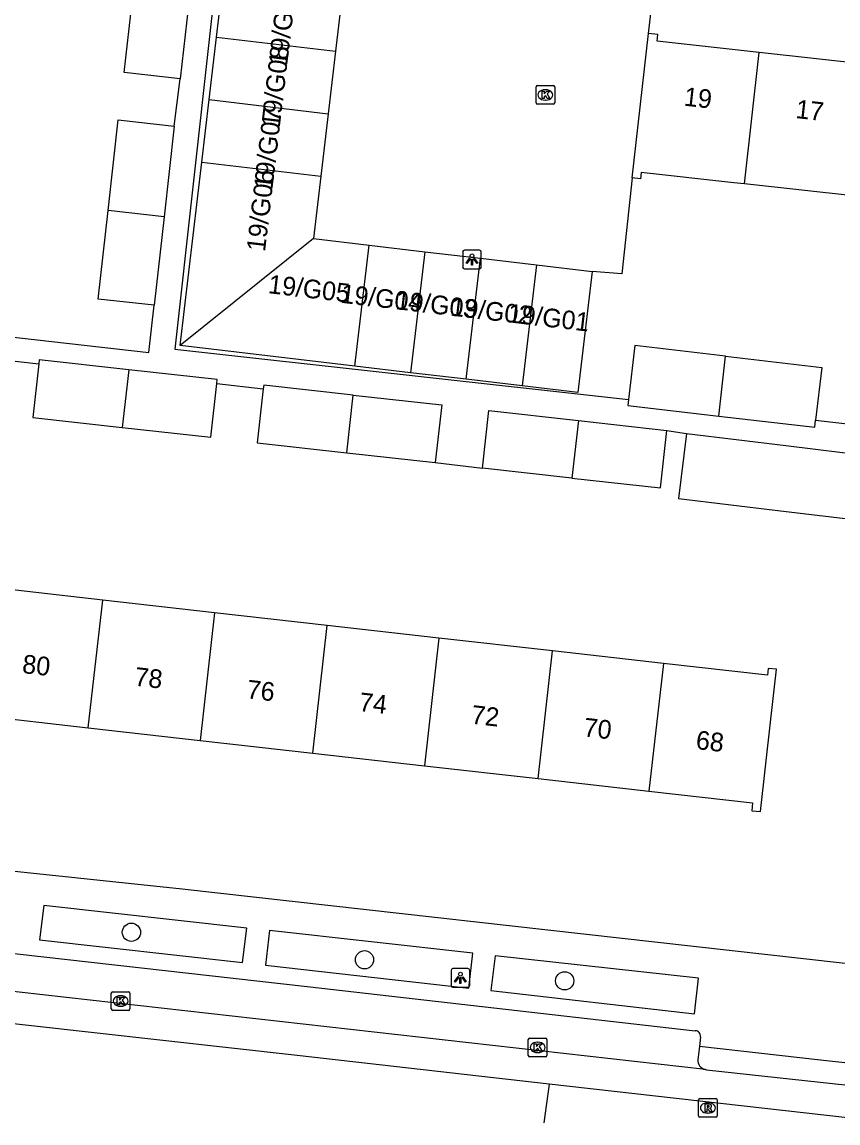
# Model space of a CAD drawing. Extents: x 162026 to 163499, y 387297 to 388169.
# Drawn here: x 162613.5 to 162657.3, y 387359.6 to 387418.6 of the extents above; entities that cross this region are included whole.
import ezdxf

# ---------------------------------------------------------------- set-up
doc = ezdxf.new("R2010")
doc.units = 0
for name, color, linetype in [('IMGEO_Boom', 7, 'Continuous'), ('IMGEO_Kolk', 7, 'Continuous'), ('IMGEO_Lichtpunt', 7, 'Continuous'), ('IMGEO_Pand', 7, 'Continuous'), ('IMGEO_Pand_nummerreeks', 7, 'Continuous'), ('IMGEO_Parkeervlak_open', 7, 'Continuous'), ('IMGEO_Rijbaan_lokaal_gesloten', 7, 'Continuous'), ('IMGEO_Rijbaan_lokaal_open', 7, 'Continuous'), ('IMGEO_Rioolput', 7, 'Continuous'), ('IMGEO_Voetpad_open', 7, 'Continuous')]:
    doc.layers.add(name, color=color, linetype=linetype)

msp = doc.modelspace()

# ---------------------------------------------------------------- linework, layer by layer
at = {"layer": 'IMGEO_Boom'}
for centre in [(162619.359, 387369.817), (162631.859, 387368.341), (162642.596, 387367.212)]:
    msp.add_circle(centre, 0.489, dxfattribs=at)
at = {"layer": 'IMGEO_Kolk'}
for p, q in [((162641.058, 387414.295), (162641.058, 387415.147)), ((162641.133, 387415.221), (162641.985, 387415.221)), ((162641.546, 387415.001), (162641.571, 387415.001)), ((162642.059, 387415.147), (162642.059, 387414.295)), ((162641.569, 387414.441), (162641.544, 387414.441)), ((162641.985, 387414.221), (162641.133, 387414.221)), ((162618.279, 387365.704), (162618.279, 387366.556)), ((162618.354, 387366.63), (162619.206, 387366.63)), ((162619.28, 387366.556), (162619.28, 387365.704)), ((162618.79, 387365.85), (162618.765, 387365.85)), ((162618.767, 387366.41), (162618.792, 387366.41)), ((162619.206, 387365.63), (162618.354, 387365.63)), ((162640.641, 387363.215), (162640.641, 387364.067)), ((162640.716, 387364.141), (162641.568, 387364.141)), ((162641.642, 387364.067), (162641.642, 387363.215)), ((162641.129, 387363.921), (162641.154, 387363.921)), ((162641.568, 387363.141), (162640.716, 387363.141)), ((162641.152, 387363.361), (162641.127, 387363.361))]:
    msp.add_line(p, q, dxfattribs=at)
for points in [[(162641.058, 387414.295), (162641.058, 387415.147)], [(162641.133, 387415.221), (162641.985, 387415.221)], [(162641.379, 387414.921), (162641.502, 387414.921), (162641.502, 387414.77), (162641.632, 387414.921), (162641.796, 387414.921), (162641.65, 387414.77), (162641.803, 387414.521), (162641.651, 387414.521), (162641.566, 387414.685), (162641.502, 387414.618), (162641.502, 387414.521), (162641.379, 387414.521), (162641.379, 387414.921)], [(162642.059, 387415.147), (162642.059, 387414.295)], [(162641.985, 387414.221), (162641.133, 387414.221)], [(162618.279, 387365.704), (162618.279, 387366.556)], [(162618.354, 387366.63), (162619.206, 387366.63)], [(162619.28, 387366.556), (162619.28, 387365.704)], [(162618.6, 387366.33), (162618.723, 387366.33), (162618.723, 387366.179), (162618.853, 387366.33), (162619.017, 387366.33), (162618.871, 387366.179), (162619.024, 387365.93), (162618.872, 387365.93), (162618.787, 387366.094), (162618.723, 387366.027), (162618.723, 387365.93), (162618.6, 387365.93), (162618.6, 387366.33)], [(162619.206, 387365.63), (162618.354, 387365.63)], [(162640.641, 387363.215), (162640.641, 387364.067)], [(162640.716, 387364.141), (162641.568, 387364.141)], [(162641.642, 387364.067), (162641.642, 387363.215)], [(162640.962, 387363.841), (162641.085, 387363.841), (162641.085, 387363.69), (162641.215, 387363.841), (162641.379, 387363.841), (162641.233, 387363.69), (162641.386, 387363.441), (162641.234, 387363.441), (162641.149, 387363.605), (162641.085, 387363.538), (162641.085, 387363.441), (162640.962, 387363.441), (162640.962, 387363.841)], [(162641.568, 387363.141), (162640.716, 387363.141)]]:
    msp.add_lwpolyline(points, dxfattribs=at)
for centre, start, end in [((162641.135, 387415.145), 91.55205, 178.44795), ((162641.135, 387415.145), 91.55205, 178.44795), ((162641.983, 387415.145), 1.55205, 88.44795), ((162641.983, 387415.145), 1.55205, 88.44795), ((162641.135, 387414.297), 181.55205, 268.44795), ((162641.135, 387414.297), 181.55205, 268.44795), ((162641.983, 387414.297), 271.55205, 358.44795), ((162641.983, 387414.297), 271.55205, 358.44795), ((162618.356, 387366.554), 91.55205, 178.44795), ((162618.356, 387366.554), 91.55205, 178.44795), ((162619.204, 387366.554), 1.55205, 88.44795), ((162619.204, 387366.554), 1.55205, 88.44795), ((162618.356, 387365.706), 181.55205, 268.44795), ((162618.356, 387365.706), 181.55205, 268.44795), ((162619.204, 387365.706), 271.55205, 358.44795), ((162619.204, 387365.706), 271.55205, 358.44795), ((162640.718, 387364.065), 91.55205, 178.44795), ((162640.718, 387364.065), 91.55205, 178.44795), ((162641.566, 387364.065), 1.55205, 88.44795), ((162641.566, 387364.065), 1.55205, 88.44795), ((162640.718, 387363.217), 181.55205, 268.44795), ((162640.718, 387363.217), 181.55205, 268.44795), ((162641.566, 387363.217), 271.55205, 358.44795), ((162641.566, 387363.217), 271.55205, 358.44795)]:
    msp.add_arc(centre, 0.0765, start, end, dxfattribs=at)
for centre, major_axis, ratio, start_param, end_param in [((162641.545, 387414.721), (-0.387, 0.002), 0.722429, 4.712389, 7.853982), ((162641.57, 387414.721), (-0.39, 0.002), 0.717154, 1.570796, 4.712389), ((162618.766, 387366.13), (-0.387, 0.002), 0.722429, 4.712389, 7.853982), ((162618.791, 387366.13), (-0.39, 0.002), 0.717154, 1.570796, 4.712389), ((162641.128, 387363.641), (-0.387, 0.002), 0.722429, 4.712389, 7.853982), ((162641.153, 387363.641), (-0.39, 0.002), 0.717154, 1.570796, 4.712389)]:
    msp.add_ellipse(centre, major_axis=major_axis, ratio=ratio, start_param=start_param, end_param=end_param, dxfattribs=at)
at = {"layer": 'IMGEO_Lichtpunt'}
for p, q in [((162637.124, 387406.299), (162637.124, 387405.492)), ((162637.124, 387406.299), (162637.124, 387405.492)), ((162638.026, 387406.394), (162637.218, 387406.394)), ((162638.026, 387406.394), (162637.218, 387406.394)), ((162638.12, 387405.492), (162638.12, 387406.299)), ((162638.12, 387405.492), (162638.12, 387406.299)), ((162637.218, 387405.398), (162638.026, 387405.398)), ((162637.218, 387405.398), (162638.026, 387405.398)), ((162636.504, 387367.772), (162636.504, 387366.965)), ((162636.504, 387367.772), (162636.504, 387366.965)), ((162637.406, 387367.867), (162636.598, 387367.867)), ((162637.406, 387367.867), (162636.598, 387367.867)), ((162637.5, 387366.965), (162637.5, 387367.772)), ((162637.5, 387366.965), (162637.5, 387367.772)), ((162636.598, 387366.871), (162637.406, 387366.871)), ((162636.598, 387366.871), (162637.406, 387366.871))]:
    msp.add_line(p, q, dxfattribs=at)
for points in [[(162637.498, 387405.963), (162637.537, 387405.935), (162637.349, 387405.673), (162637.311, 387405.7), (162637.498, 387405.963)], [(162637.6, 387405.915), (162637.647, 387405.915), (162637.647, 387405.593), (162637.6, 387405.593), (162637.6, 387405.915)], [(162637.71, 387405.935), (162637.748, 387405.962), (162637.935, 387405.7), (162637.896, 387405.672), (162637.71, 387405.935)], [(162636.878, 387367.436), (162636.917, 387367.408), (162636.729, 387367.146), (162636.691, 387367.173), (162636.878, 387367.436)], [(162636.98, 387367.388), (162637.027, 387367.388), (162637.027, 387367.066), (162636.98, 387367.066), (162636.98, 387367.388)], [(162637.09, 387367.408), (162637.128, 387367.435), (162637.315, 387367.173), (162637.276, 387367.145), (162637.09, 387367.408)]]:
    msp.add_lwpolyline(points, dxfattribs=at)
for centre in [(162637.623, 387406.097), (162637.003, 387367.57)]:
    msp.add_circle(centre, 0.0994, dxfattribs=at)
for centre, start, end in [((162637.218, 387406.299), 90, 180), ((162637.218, 387406.299), 90, 180), ((162638.026, 387406.299), 0, 90), ((162638.026, 387406.299), 0, 90), ((162637.218, 387405.492), 180, 270), ((162637.218, 387405.492), 180, 270), ((162638.026, 387405.492), 270, 0), ((162638.026, 387405.492), 270, 360), ((162636.598, 387367.772), 90, 180), ((162636.598, 387367.772), 90, 180), ((162637.406, 387367.772), 0, 90), ((162637.406, 387367.772), 0, 90), ((162636.598, 387366.965), 180, 270), ((162636.598, 387366.965), 180, 270), ((162637.406, 387366.965), 270, 0), ((162637.406, 387366.965), 270, 360)]:
    msp.add_arc(centre, 0.0946, start, end, dxfattribs=at)
at = {"layer": 'IMGEO_Pand'}
for points in [[(162623.919, 387417.816), (162624.314, 387421.163)], [(162621.978, 387415.578), (162618.968, 387415.914), (162619.497, 387420.665)], [(162622.506, 387420.32), (162621.978, 387415.578)], [(162630.703, 387420.409), (162630.307, 387417.061)], [(162623.523, 387414.468), (162623.919, 387417.816)], [(162623.919, 387417.816), (162630.307, 387417.061)], [(162646.215, 387410.271), (162647.089, 387418.018)], [(162653.03, 387416.997), (162647.555, 387417.606), (162647.595, 387417.961), (162647.089, 387418.018)], [(162630.307, 387417.061), (162629.912, 387413.714)], [(162652.245, 387409.947), (162653.03, 387416.997)], [(162659.008, 387416.331), (162653.03, 387416.997)], [(162623.128, 387411.121), (162623.523, 387414.468)], [(162623.523, 387414.468), (162629.912, 387413.714)], [(162629.912, 387413.714), (162629.516, 387410.366)], [(162618.104, 387408.526), (162618.646, 387413.389), (162621.656, 387413.053)], [(162621.656, 387413.053), (162621.113, 387408.181)], [(162621.967, 387401.286), (162623.128, 387411.121)], [(162623.128, 387411.121), (162629.516, 387410.366)], [(162629.516, 387410.366), (162629.121, 387407.019)], [(162652.245, 387409.947), (162651.663, 387410.01), (162646.693, 387410.557), (162646.655, 387410.222), (162646.215, 387410.271)], [(162658.224, 387409.295), (162652.245, 387409.947)], [(162620.585, 387403.439), (162617.575, 387403.775), (162618.104, 387408.526)], [(162621.113, 387408.181), (162618.104, 387408.526)], [(162621.113, 387408.181), (162620.585, 387403.439)], [(162629.121, 387407.019), (162621.967, 387401.286)], [(162629.121, 387407.019), (162632.11, 387406.666)], [(162631.343, 387400.178), (162632.11, 387406.666)], [(162632.11, 387406.666), (162635.098, 387406.313)], [(162635.098, 387406.313), (162634.332, 387399.825)], [(162635.098, 387406.313), (162638.087, 387405.96)], [(162637.32, 387399.472), (162638.087, 387405.96)], [(162638.087, 387405.96), (162641.075, 387405.607)], [(162641.075, 387405.607), (162640.309, 387399.119)], [(162641.075, 387405.607), (162644.064, 387405.254)], [(162644.064, 387405.254), (162643.478, 387400.289), (162643.298, 387398.766), (162640.309, 387399.119)], [(162631.343, 387400.178), (162621.967, 387401.286)], [(162651.217, 387400.711), (162646.349, 387401.277), (162646.012, 387398.386)], [(162650.859, 387397.495), (162651.217, 387400.711)], [(162651.217, 387400.711), (162656.378, 387400.11), (162656.048, 387397.275)], [(162614.385, 387400.308), (162614.063, 387397.428), (162618.866, 387396.893)], [(162619.215, 387399.981), (162614.408, 387400.517), (162614.385, 387400.308)], [(162634.332, 387399.825), (162631.343, 387400.178)], [(162619.215, 387399.981), (162618.866, 387396.893)], [(162623.933, 387399.241), (162623.957, 387399.453), (162619.215, 387399.981)], [(162637.32, 387399.472), (162634.332, 387399.825)], [(162618.866, 387396.893), (162623.612, 387396.364), (162623.933, 387399.241)], [(162626.43, 387398.962), (162626.107, 387396.069), (162630.909, 387395.534)], [(162631.257, 387398.623), (162626.452, 387399.158), (162626.43, 387398.962)], [(162640.309, 387399.119), (162637.32, 387399.472)], [(162630.909, 387395.534), (162631.257, 387398.623)], [(162631.257, 387398.623), (162636.001, 387398.094), (162635.656, 387395.005)], [(162646.012, 387398.386), (162645.975, 387398.064), (162650.859, 387397.495)], [(162638.182, 387394.707), (162638.527, 387397.796), (162643.332, 387397.261)], [(162643.332, 387397.261), (162642.983, 387394.172)], [(162643.332, 387397.261), (162648.076, 387396.732)], [(162650.859, 387397.495), (162656.004, 387396.897), (162656.048, 387397.275)], [(162642.983, 387394.172), (162647.731, 387393.643), (162648.076, 387396.732)], [(162649.124, 387396.559), (162648.703, 387393.085), (162654.033, 387392.44), (162658.688, 387391.877)], [(162649.124, 387396.559), (162654.453, 387395.914), (162659.082, 387395.354)], [(162630.909, 387395.534), (162635.656, 387395.005)], [(162642.983, 387394.172), (162638.182, 387394.707)], [(162617.819, 387387.627), (162611.871, 387388.298)], [(162617.046, 387380.785), (162617.819, 387387.627)], [(162623.81, 387386.951), (162617.819, 387387.627)], [(162623.81, 387386.951), (162623.037, 387380.109)], [(162629.863, 387386.268), (162623.81, 387386.951)], [(162629.091, 387379.426), (162629.863, 387386.268)], [(162635.85, 387385.593), (162629.863, 387386.268)], [(162635.85, 387385.593), (162635.078, 387378.75)], [(162641.938, 387384.906), (162635.85, 387385.593)], [(162641.166, 387378.063), (162641.938, 387384.906)], [(162647.887, 387384.234), (162641.938, 387384.906)], [(162647.115, 387377.392), (162652.672, 387376.765), (162652.624, 387376.337), (162653.093, 387376.284), (162653.654, 387381.253), (162653.955, 387383.919), (162653.515, 387383.969), (162653.474, 387383.604), (162647.887, 387384.234)], [(162647.887, 387384.234), (162647.115, 387377.392)], [(162611.098, 387381.457), (162617.046, 387380.785)], [(162617.046, 387380.785), (162623.037, 387380.109)], [(162623.037, 387380.109), (162629.091, 387379.426)], [(162629.091, 387379.426), (162635.078, 387378.75)], [(162635.078, 387378.75), (162641.166, 387378.063)], [(162641.166, 387378.063), (162647.115, 387377.392)]]:
    msp.add_lwpolyline(points, dxfattribs=at)
at = {"layer": 'IMGEO_Parkeervlak_open'}
for points in [[(162647.089, 387418.018), (162647.26, 387419.529), (162647.465, 387419.612)], [(162646.215, 387410.271), (162645.661, 387405.123), (162644.064, 387405.254)]]:
    msp.add_lwpolyline(points, dxfattribs=at)
at = {"layer": 'IMGEO_Rijbaan_lokaal_gesloten'}
for points in [[(162650.142, 387362.454), (162595.554, 387368.614)], [(162641.754, 387361.673), (162628.24, 387363.206), (162595.563, 387366.85)], [(162650.142, 387362.454), (162650.192, 387362.448), (162659.266, 387361.451)], [(162659.031, 387359.714), (162641.754, 387361.673)]]:
    msp.add_lwpolyline(points, dxfattribs=at)
at = {"layer": 'IMGEO_Rijbaan_lokaal_open'}
msp.add_lwpolyline([(162641.754, 387361.673), (162641.48, 387359.589)], dxfattribs=at)
at = {"layer": 'IMGEO_Rioolput'}
for p, q in [((162649.773, 387359.971), (162649.773, 387360.823)), ((162649.848, 387360.897), (162650.7, 387360.897)), ((162650.261, 387360.677), (162650.286, 387360.677)), ((162650.774, 387360.823), (162650.774, 387359.971)), ((162650.284, 387360.117), (162650.259, 387360.117)), ((162650.7, 387359.897), (162649.848, 387359.897))]:
    msp.add_line(p, q, dxfattribs=at)
for points in [[(162649.773, 387359.971), (162649.773, 387360.823)], [(162649.848, 387360.897), (162650.7, 387360.897)], [(162650.362, 387360.595), (162650.11, 387360.597), (162650.11, 387360.197)], [(162650.288, 387360.516), (162650.234, 387360.516), (162650.234, 387360.435)], [(162650.774, 387360.823), (162650.774, 387359.971)], [(162650.11, 387360.197), (162650.234, 387360.197), (162650.234, 387360.359), (162650.245, 387360.359)], [(162650.234, 387360.435), (162650.286, 387360.435)], [(162650.292, 387360.33), (162650.363, 387360.197), (162650.503, 387360.197), (162650.438, 387360.323)], [(162650.7, 387359.897), (162649.848, 387359.897)]]:
    msp.add_lwpolyline(points, dxfattribs=at)
for centre, radius, start, end in [((162649.85, 387360.821), 0.0765, 91.55205, 178.44795), ((162649.85, 387360.821), 0.0765, 91.55205, 178.44795), ((162650.294, 387360.42), 0.0964, 77.00612, 93.18647), ((162650.308, 387360.477), 0.0378, 276.66336, 79.67722), ((162650.361, 387360.485), 0.109, 350.36119, 89.41601), ((162650.698, 387360.821), 0.0765, 1.55205, 88.44795), ((162650.698, 387360.821), 0.0765, 1.55205, 88.44795), ((162649.85, 387359.973), 0.0765, 181.55205, 268.44795), ((162649.85, 387359.973), 0.0765, 181.55205, 268.44795), ((162650.244, 387360.306), 0.0533, 26.02933, 88.69889), ((162650.27, 387360.624), 0.19, 274.7715, 282.96867), ((162650.359, 387360.485), 0.112, 277.58423, 350.98172), ((162650.343, 387360.27), 0.108, 29.51342, 73.79051), ((162650.698, 387359.973), 0.0765, 271.55205, 358.44795), ((162650.698, 387359.973), 0.0765, 271.55205, 358.44795)]:
    msp.add_arc(centre, radius, start, end, dxfattribs=at)
for centre, major_axis, ratio, start_param, end_param in [((162650.26, 387360.397), (-0.387, 0.002), 0.722429, 4.712389, 7.853982), ((162650.285, 387360.397), (-0.39, 0.002), 0.717154, 1.570796, 4.712389)]:
    msp.add_ellipse(centre, major_axis=major_axis, ratio=ratio, start_param=start_param, end_param=end_param, dxfattribs=at)
at = {"layer": 'IMGEO_Voetpad_open'}
for points in [[(162624.541, 387426.906), (162621.686, 387401.079), (162646.012, 387398.386)], [(162621.656, 387413.053), (162621.978, 387415.578)], [(162595.213, 387403.744), (162620.299, 387400.911), (162620.585, 387403.439)], [(162612.001, 387400.575), (162614.385, 387400.308)], [(162623.933, 387399.241), (162626.43, 387398.962)], [(162656.048, 387397.275), (162658.066, 387397.051)], [(162648.076, 387396.732), (162649.124, 387396.559)], [(162635.656, 387395.005), (162638.182, 387394.707)], [(162708.34, 387362.452), (162622.081, 387372.119), (162594.077, 387375.086)], [(162614.654, 387371.248), (162614.434, 387369.419), (162625.321, 387368.198), (162625.549, 387370.045), (162614.654, 387371.248)], [(162596.549, 387370.535), (162628.788, 387366.907), (162649.599, 387364.537)], [(162626.759, 387369.906), (162626.544, 387368.057), (162637.446, 387366.822), (162637.664, 387368.696), (162626.759, 387369.906)], [(162638.863, 387368.553), (162638.636, 387366.69), (162649.558, 387365.444), (162649.772, 387367.351), (162638.863, 387368.553)], [(162649.877, 387364.209), (162649.819, 387363.695)], [(162649.819, 387363.695), (162649.741, 387363.001)], [(162661.843, 387362.345), (162656.308, 387362.963), (162649.819, 387363.695)]]:
    msp.add_lwpolyline(points, dxfattribs=at)
for centre, radius, start, end in [((162649.583, 387364.242), 0.296, 353.63026, 86.93636), ((162650.232, 387362.94), 0.494, 172.92908, 259.56043)]:
    msp.add_arc(centre, radius, start, end, dxfattribs=at)

# ---------------------------------------------------------------- texts
at = {"layer": 'IMGEO_Pand_nummerreeks'}
for s, rotation, p in [('19/G09', 83.22244, (162627.704, 387416.251)), ('19/G08', 83.22244, (162627.31, 387412.934)), ('19', 353.64907, (162648.954, 387414.15)), ('17', 353.64907, (162654.951, 387413.483)), ('19/G07', 83.22244, (162626.915, 387409.607)), ('19/G06', 83.22244, (162626.52, 387406.284)), ('19/G05', 353.34738, (162626.656, 387404.093)), ('19/G04', 353.34738, (162630.538, 387403.58)), ('19/G03', 353.34738, (162633.489, 387403.236)), ('19/G02', 353.34738, (162636.433, 387402.892)), ('19/G01', 353.34738, (162639.5, 387402.535)), ('80', 353.55995, (162613.467, 387383.725)), ('78', 353.56143, (162619.489, 387383.046)), ('76', 353.56143, (162625.507, 387382.366)), ('74', 353.56143, (162631.528, 387381.687)), ('72', 353.56143, (162637.546, 387381.007)), ('70', 353.56143, (162643.574, 387380.328)), ('68', 353.56143, (162649.595, 387379.648))]:
    msp.add_text(s, height=1, rotation=rotation, dxfattribs=at).set_placement(p)

doc.saveas('drawing.dxf')
